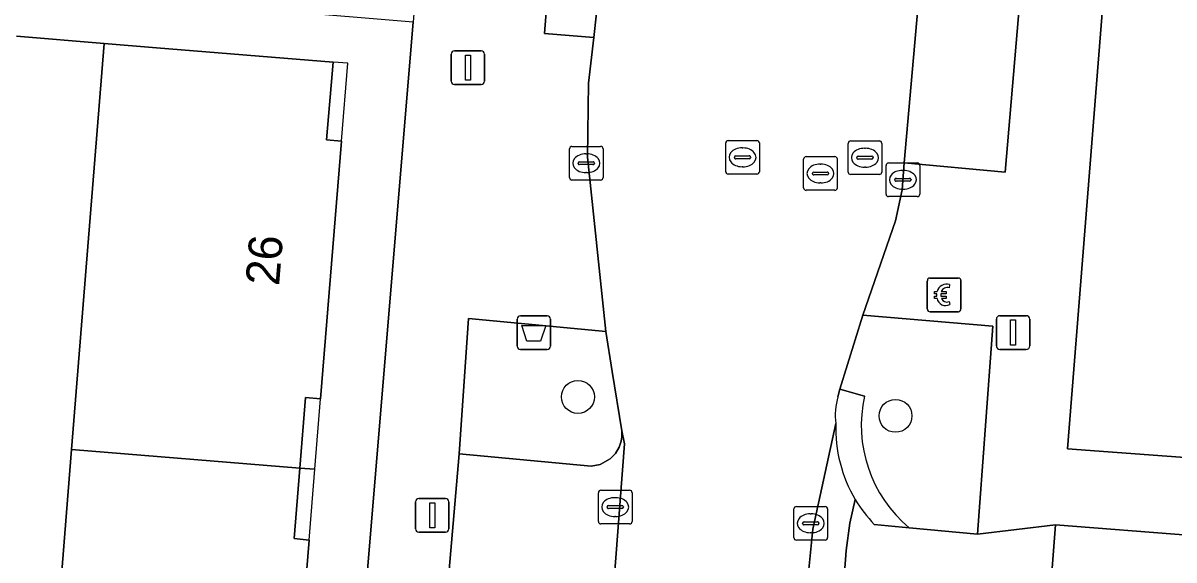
# Model space of a CAD drawing. Extents: x 159960 to 160866, y 382700 to 383354.
# Drawn here: x 160570.39 to 160604.59, y 383220.3 to 383236.25 of the extents above; entities that cross this region are included whole.
import ezdxf

# ---------------------------------------------------------------- set-up
doc = ezdxf.new("R2010")
doc.units = 0
for name, color, linetype in [('IMGEO_Afvalbak', 7, 'Continuous'), ('IMGEO_Betaalautomaat', 7, 'Continuous'), ('IMGEO_Boom', 7, 'Continuous'), ('IMGEO_Erf', 7, 'Continuous'), ('IMGEO_Groenvoorziening', 7, 'Continuous'), ('IMGEO_Kolk', 7, 'Continuous'), ('IMGEO_Lichtmast', 7, 'Continuous'), ('IMGEO_Pand', 7, 'Continuous'), ('IMGEO_Pand_nummerreeks', 7, 'Continuous'), ('IMGEO_Pand_overbouw', 7, 'Continuous'), ('IMGEO_Parkeervlak_open', 7, 'Continuous'), ('IMGEO_Rijbaan_lokaal_open', 7, 'Continuous'), ('IMGEO_Rioolput', 7, 'Continuous'), ('IMGEO_Voetpad_open', 7, 'Continuous')]:
    doc.layers.add(name, color=color, linetype=linetype)

msp = doc.modelspace()

# ---------------------------------------------------------------- linework, layer by layer
at = {"layer": 'IMGEO_Afvalbak'}
for p, q in [((160585.07, 383226.656), (160585.07, 383227.456)), ((160585.07, 383227.456), (160585.07, 383226.656)), ((160585.17, 383227.556), (160585.96, 383227.556)), ((160585.96, 383227.556), (160585.17, 383227.556)), ((160586.06, 383227.456), (160586.06, 383226.656)), ((160586.06, 383226.656), (160586.06, 383227.456)), ((160585.96, 383226.556), (160585.17, 383226.556)), ((160585.17, 383226.556), (160585.96, 383226.556))]:
    msp.add_line(p, q, dxfattribs=at)
msp.add_lwpolyline([(160585.213, 383227.27), (160585.917, 383227.27), (160585.768, 383226.8), (160585.362, 383226.8), (160585.213, 383227.27)], dxfattribs=at)
for centre, start, end in [((160585.17, 383227.456), 90, 180), ((160585.17, 383227.456), 90, 180), ((160585.96, 383227.456), 0, 90), ((160585.96, 383227.456), 360, 90), ((160585.17, 383226.656), 180, 270), ((160585.17, 383226.656), 180, 270), ((160585.96, 383226.656), 270, 0), ((160585.96, 383226.656), 270, 0)]:
    msp.add_arc(centre, 0.1, start, end, dxfattribs=at)
at = {"layer": 'IMGEO_Betaalautomaat'}
for p, q in [((160597.334, 383228.676), (160598.175, 383228.676)), ((160598.175, 383228.676), (160597.334, 383228.676)), ((160597.259, 383227.752), (160597.259, 383228.593)), ((160597.259, 383228.593), (160597.259, 383227.752)), ((160597.921, 383228.481), (160597.904, 383228.381)), ((160598.258, 383228.602), (160598.258, 383227.761)), ((160598.258, 383227.761), (160598.258, 383228.602)), ((160597.542, 383228.14), (160597.542, 383228.208)), ((160597.663, 383228.208), (160597.663, 383228.14)), ((160597.908, 383227.975), (160597.93, 383227.888)), ((160598.184, 383227.677), (160597.343, 383227.677)), ((160597.343, 383227.677), (160598.184, 383227.677))]:
    msp.add_line(p, q, dxfattribs=at)
for points in [[(160597.542, 383228.208), (160597.473, 383228.208), (160597.473, 383228.277), (160597.552, 383228.277)], [(160597.547, 383228.071), (160597.473, 383228.071), (160597.473, 383228.14), (160597.542, 383228.14)], [(160597.674, 383228.277), (160597.821, 383228.277), (160597.821, 383228.208), (160597.663, 383228.208)], [(160597.663, 383228.14), (160597.821, 383228.14), (160597.821, 383228.071), (160597.677, 383228.071)]]:
    msp.add_lwpolyline(points, dxfattribs=at)
for centre, radius, start, end in [((160597.337, 383228.599), 0.0779, 92.4484, 184.2845), ((160597.337, 383228.599), 0.0779, 92.4484, 184.2845), ((160598.181, 383228.599), 0.0779, 2.4484, 94.2845), ((160598.181, 383228.599), 0.0779, 2.4484, 94.2845), ((160597.835, 383228.201), 0.293, 73.014, 165.0139), ((160597.841, 383228.214), 0.179, 69.3236, 159.5683), ((160597.808, 383228.126), 0.267, 191.8096, 297.0389), ((160597.841, 383228.141), 0.179, 202.7625, 291.8693), ((160597.337, 383227.755), 0.0779, 182.4484, 274.2845), ((160597.337, 383227.755), 0.0779, 182.4484, 274.2845), ((160598.181, 383227.755), 0.0779, 272.4484, 4.2845), ((160598.181, 383227.755), 0.0779, 272.4484, 4.2845)]:
    msp.add_arc(centre, radius, start, end, dxfattribs=at)
at = {"layer": 'IMGEO_Boom'}
for centre in [(160586.876, 383225.145), (160596.314, 383224.583)]:
    msp.add_circle(centre, 0.489, dxfattribs=at)
at = {"layer": 'IMGEO_Erf'}
msp.add_lwpolyline([(160570.88, 383211.735), (160571.829, 383223.583), (160572.795, 383235.644), (160570.19, 383235.856)], dxfattribs=at)
at = {"layer": 'IMGEO_Groenvoorziening'}
for points in [[(160597.806, 383246.082), (160596.574, 383232.097), (160599.57, 383231.818), (160600.681, 383244.836), (160599.578, 383246.145), (160598.257, 383246.234)], [(160599.21, 383227.248), (160595.34, 383227.573), (160594.663, 383225.372), (160595.391, 383225.17)], [(160596.722, 383221.26), (160598.751, 383221.072), (160599.21, 383227.248)]]:
    msp.add_lwpolyline(points, dxfattribs=at)
msp.add_lwpolyline([(160587.897, 383225.898), (160587.701, 383227.093), (160583.628, 383227.471), (160583.342, 383223.457), (160587.27, 383223.088), (160587.532, 383223.136), (160587.838, 383223.306), (160587.992, 383223.468), (160588.102, 383223.654), (160588.158, 383223.827), (160588.18, 383223.959), (160588.179, 383224.135)], close=True, dxfattribs=at)
msp.add_arc((160599.257, 383224.305), 3.962, 167.3846, 230.2135, dxfattribs=at)
at = {"layer": 'IMGEO_Kolk'}
for p, q in [((160586.624, 383231.661), (160586.624, 383232.513)), ((160586.699, 383232.587), (160587.551, 383232.587)), ((160587.625, 383232.513), (160587.625, 383231.661)), ((160586.883, 383232.081), (160586.883, 383232.093)), ((160586.926, 383232.13), (160587.324, 383232.13)), ((160587.112, 383232.367), (160587.137, 383232.367)), ((160587.367, 383232.093), (160587.367, 383232.081)), ((160596.108, 383232.095), (160596.96, 383232.095)), ((160587.321, 383232.044), (160586.923, 383232.044)), ((160587.135, 383231.807), (160587.11, 383231.807)), ((160596.033, 383231.169), (160596.033, 383232.021)), ((160596.521, 383231.875), (160596.546, 383231.875)), ((160597.034, 383232.021), (160597.034, 383231.169)), ((160587.551, 383231.587), (160586.699, 383231.587)), ((160596.292, 383231.589), (160596.292, 383231.601)), ((160596.73, 383231.552), (160596.332, 383231.552)), ((160596.335, 383231.638), (160596.733, 383231.638)), ((160596.776, 383231.601), (160596.776, 383231.589)), ((160596.96, 383231.095), (160596.108, 383231.095)), ((160596.544, 383231.315), (160596.519, 383231.315)), ((160587.484, 383221.447), (160587.484, 383222.299)), ((160587.559, 383222.373), (160588.411, 383222.373)), ((160587.972, 383222.153), (160587.997, 383222.153)), ((160588.485, 383222.299), (160588.485, 383221.447)), ((160587.743, 383221.867), (160587.743, 383221.879)), ((160588.181, 383221.83), (160587.783, 383221.83)), ((160587.786, 383221.916), (160588.184, 383221.916)), ((160588.227, 383221.879), (160588.227, 383221.867)), ((160593.293, 383220.965), (160593.293, 383221.817)), ((160593.368, 383221.891), (160594.22, 383221.891)), ((160594.294, 383221.817), (160594.294, 383220.965)), ((160587.995, 383221.593), (160587.97, 383221.593)), ((160593.781, 383221.671), (160593.806, 383221.671)), ((160588.411, 383221.373), (160587.559, 383221.373)), ((160593.552, 383221.385), (160593.552, 383221.397)), ((160593.99, 383221.348), (160593.592, 383221.348)), ((160593.595, 383221.434), (160593.993, 383221.434)), ((160594.036, 383221.397), (160594.036, 383221.385)), ((160594.22, 383220.891), (160593.368, 383220.891)), ((160593.804, 383221.111), (160593.779, 383221.111))]:
    msp.add_line(p, q, dxfattribs=at)
for points in [[(160586.624, 383231.661), (160586.624, 383232.513)], [(160586.699, 383232.587), (160587.551, 383232.587)], [(160587.625, 383232.513), (160587.625, 383231.661)], [(160596.108, 383232.095), (160596.96, 383232.095)], [(160596.033, 383231.169), (160596.033, 383232.021)], [(160597.034, 383232.021), (160597.034, 383231.169)], [(160587.551, 383231.587), (160586.699, 383231.587)], [(160596.96, 383231.095), (160596.108, 383231.095)], [(160587.484, 383221.447), (160587.484, 383222.299)], [(160587.559, 383222.373), (160588.411, 383222.373)], [(160588.485, 383222.299), (160588.485, 383221.447)], [(160593.293, 383220.965), (160593.293, 383221.817)], [(160593.368, 383221.891), (160594.22, 383221.891)], [(160594.294, 383221.817), (160594.294, 383220.965)], [(160588.411, 383221.373), (160587.559, 383221.373)], [(160594.22, 383220.891), (160593.368, 383220.891)]]:
    msp.add_lwpolyline(points, dxfattribs=at)
for centre, radius, start, end in [((160586.701, 383232.511), 0.0765, 91.552, 178.448), ((160586.701, 383232.511), 0.0765, 91.552, 178.448), ((160587.549, 383232.511), 0.0765, 1.552, 88.448), ((160587.549, 383232.511), 0.0765, 1.552, 88.448), ((160586.923, 383232.09), 0.0403, 85.8775, 175.7526), ((160586.92, 383232.08), 0.0366, 178.938, 274.7102), ((160587.324, 383232.087), 0.043, 264.8664, 352.4533), ((160587.328, 383232.092), 0.0386, 1.7309, 96.639), ((160596.11, 383232.019), 0.0765, 91.552, 178.448), ((160596.11, 383232.019), 0.0765, 91.552, 178.448), ((160596.958, 383232.019), 0.0765, 1.552, 88.448), ((160596.958, 383232.019), 0.0765, 1.552, 88.448), ((160586.701, 383231.663), 0.0765, 181.552, 268.448), ((160586.701, 383231.663), 0.0765, 181.552, 268.448), ((160587.549, 383231.663), 0.0765, 271.552, 358.448), ((160587.549, 383231.663), 0.0765, 271.552, 358.448), ((160596.332, 383231.598), 0.0403, 85.8775, 175.7526), ((160596.329, 383231.588), 0.0366, 178.938, 274.7102), ((160596.733, 383231.595), 0.043, 264.8664, 352.4533), ((160596.737, 383231.6), 0.0386, 1.7309, 96.639), ((160596.11, 383231.171), 0.0765, 181.552, 268.448), ((160596.11, 383231.171), 0.0765, 181.552, 268.448), ((160596.958, 383231.171), 0.0765, 271.552, 358.448), ((160596.958, 383231.171), 0.0765, 271.552, 358.448), ((160587.561, 383222.297), 0.0765, 91.552, 178.448), ((160587.561, 383222.297), 0.0765, 91.552, 178.448), ((160588.409, 383222.297), 0.0765, 1.552, 88.448), ((160588.409, 383222.297), 0.0765, 1.552, 88.448), ((160587.783, 383221.876), 0.0403, 85.8775, 175.7526), ((160587.78, 383221.866), 0.0366, 178.938, 274.7102), ((160588.184, 383221.873), 0.043, 264.8664, 352.4533), ((160588.188, 383221.878), 0.0386, 1.7309, 96.639), ((160593.37, 383221.815), 0.0765, 91.552, 178.448), ((160593.37, 383221.815), 0.0765, 91.552, 178.448), ((160594.218, 383221.815), 0.0765, 1.552, 88.448), ((160594.218, 383221.815), 0.0765, 1.552, 88.448), ((160587.561, 383221.449), 0.0765, 181.552, 268.448), ((160587.561, 383221.449), 0.0765, 181.552, 268.448), ((160588.409, 383221.449), 0.0765, 271.552, 358.448), ((160588.409, 383221.449), 0.0765, 271.552, 358.448), ((160593.592, 383221.394), 0.0403, 85.8775, 175.7526), ((160593.589, 383221.384), 0.0366, 178.938, 274.7102), ((160593.993, 383221.391), 0.043, 264.8664, 352.4533), ((160593.997, 383221.396), 0.0386, 1.7309, 96.639), ((160593.37, 383220.967), 0.0765, 181.552, 268.448), ((160593.37, 383220.967), 0.0765, 181.552, 268.448), ((160594.218, 383220.967), 0.0765, 271.552, 358.448), ((160594.218, 383220.967), 0.0765, 271.552, 358.448)]:
    msp.add_arc(centre, radius, start, end, dxfattribs=at)
for centre, major_axis, ratio, start_param, end_param in [((160587.111, 383232.087), (-0.387, 0.002), 0.722429, 4.712389, 7.853982), ((160587.136, 383232.087), (-0.39, 0.002), 0.717154, 1.570796, 4.712389), ((160596.52, 383231.595), (-0.387, 0.002), 0.722429, 4.712389, 7.853982), ((160596.545, 383231.595), (-0.39, 0.002), 0.717154, 1.570796, 4.712389), ((160587.971, 383221.873), (-0.387, 0.002), 0.722429, 4.712389, 7.853982), ((160587.996, 383221.873), (-0.39, 0.002), 0.717154, 1.570796, 4.712389), ((160593.78, 383221.391), (-0.387, 0.002), 0.722429, 4.712389, 7.853982), ((160593.805, 383221.391), (-0.39, 0.002), 0.717154, 1.570796, 4.712389)]:
    msp.add_ellipse(centre, major_axis=major_axis, ratio=ratio, start_param=start_param, end_param=end_param, dxfattribs=at)
at = {"layer": 'IMGEO_Lichtmast'}
for p, q in [((160583.111, 383234.525), (160583.111, 383235.325)), ((160583.111, 383235.325), (160583.111, 383234.525)), ((160583.211, 383235.425), (160584.001, 383235.425)), ((160584.001, 383235.425), (160583.211, 383235.425)), ((160584.101, 383235.325), (160584.101, 383234.525)), ((160584.101, 383234.525), (160584.101, 383235.325)), ((160584.001, 383234.425), (160583.211, 383234.425)), ((160583.211, 383234.425), (160584.001, 383234.425)), ((160599.311, 383226.658), (160599.311, 383227.458)), ((160599.311, 383227.458), (160599.311, 383226.658)), ((160599.411, 383227.558), (160600.201, 383227.558)), ((160600.201, 383227.558), (160599.411, 383227.558)), ((160600.301, 383227.458), (160600.301, 383226.658)), ((160600.301, 383226.658), (160600.301, 383227.458)), ((160600.201, 383226.558), (160599.411, 383226.558)), ((160599.411, 383226.558), (160600.201, 383226.558)), ((160582.05, 383221.229), (160582.05, 383222.029)), ((160582.05, 383222.029), (160582.05, 383221.229)), ((160582.15, 383222.129), (160582.94, 383222.129)), ((160582.94, 383222.129), (160582.15, 383222.129)), ((160583.04, 383222.029), (160583.04, 383221.229)), ((160583.04, 383221.229), (160583.04, 383222.029)), ((160582.94, 383221.129), (160582.15, 383221.129)), ((160582.15, 383221.129), (160582.94, 383221.129))]:
    msp.add_line(p, q, dxfattribs=at)
for points in [[(160583.531, 383235.3), (160583.681, 383235.3), (160583.681, 383234.55), (160583.531, 383234.55), (160583.531, 383235.3)], [(160599.731, 383227.433), (160599.881, 383227.433), (160599.881, 383226.683), (160599.731, 383226.683), (160599.731, 383227.433)], [(160582.47, 383222.004), (160582.62, 383222.004), (160582.62, 383221.254), (160582.47, 383221.254), (160582.47, 383222.004)]]:
    msp.add_lwpolyline(points, dxfattribs=at)
for centre, start, end in [((160583.211, 383235.325), 90, 180), ((160583.211, 383235.325), 90, 180), ((160584.001, 383235.325), 0, 90), ((160584.001, 383235.325), 360, 90), ((160583.211, 383234.525), 180, 270), ((160583.211, 383234.525), 180, 270), ((160584.001, 383234.525), 270, 0), ((160584.001, 383234.525), 270, 0), ((160599.411, 383227.458), 90, 180), ((160599.411, 383227.458), 90, 180), ((160600.201, 383227.458), 0, 90), ((160600.201, 383227.458), 360, 90), ((160599.411, 383226.658), 180, 270), ((160599.411, 383226.658), 180, 270), ((160600.201, 383226.658), 270, 0), ((160600.201, 383226.658), 270, 0), ((160582.15, 383222.029), 90, 180), ((160582.15, 383222.029), 90, 180), ((160582.94, 383222.029), 0, 90), ((160582.94, 383222.029), 360, 90), ((160582.15, 383221.229), 180, 270), ((160582.15, 383221.229), 180, 270), ((160582.94, 383221.229), 270, 0), ((160582.94, 383221.229), 270, 0)]:
    msp.add_arc(centre, 0.1, start, end, dxfattribs=at)
at = {"layer": 'IMGEO_Pand'}
for points in [[(160579.849, 383232.745), (160579.407, 383232.783), (160579.597, 383235.091), (160574.348, 383235.518), (160572.795, 383235.644), (160571.829, 383223.583), (160578.614, 383223.032), (160578.784, 383225.124), (160579.226, 383225.088)], [(160578.885, 383220.895), (160578.444, 383220.94), (160578.614, 383223.032), (160571.829, 383223.583), (160570.88, 383211.735), (160577.649, 383211.182), (160577.82, 383213.274), (160578.262, 383213.238)]]:
    msp.add_lwpolyline(points, close=True, dxfattribs=at)
at = {"layer": 'IMGEO_Pand_overbouw'}
for points in [[(160579.849, 383232.745), (160580.036, 383235.055), (160579.597, 383235.091), (160579.407, 383232.783)], [(160578.614, 383223.032), (160579.056, 383222.996), (160579.226, 383225.088), (160578.784, 383225.124)], [(160579.056, 383222.996), (160578.614, 383223.032), (160578.444, 383220.94), (160578.885, 383220.895)]]:
    msp.add_lwpolyline(points, close=True, dxfattribs=at)
at = {"layer": 'IMGEO_Parkeervlak_open'}
msp.add_lwpolyline([(160608.369, 383248.077), (160603.401, 383248.519), (160601.421, 383223.602), (160605.848, 383223.278), (160606.188, 383223.138)], close=True, dxfattribs=at)
msp.add_lwpolyline([(160586.43, 383201.221), (160587.803, 383217.766), (160588.259, 383223.756), (160588.179, 383224.135), (160588.18, 383223.959), (160588.158, 383223.827), (160588.102, 383223.654), (160587.992, 383223.468), (160587.838, 383223.306), (160587.532, 383223.136), (160587.27, 383223.088), (160583.342, 383223.457), (160582.317, 383211.506), (160586.13, 383211.144)], dxfattribs=at)
at = {"layer": 'IMGEO_Rijbaan_lokaal_open'}
for points in [[(160591.289, 383283.589), (160591.194, 383282.474), (160591.107, 383281.066), (160590.749, 383275.275), (160590.291, 383269.602), (160590.279, 383269.46), (160589.799, 383263.517), (160589.714, 383262.461), (160589.652, 383261.774), (160589.508, 383260.177), (160588.952, 383254.011), (160588.498, 383248.477), (160588.496, 383248.453), (160587.783, 383240.496), (160587.421, 383236.457), (160587.346, 383235.819), (160587.185, 383234.463), (160587.161, 383232.265), (160587.701, 383227.093), (160587.897, 383225.898), (160588.179, 383224.135), (160588.259, 383223.756), (160587.803, 383217.766)], [(160594.602, 383225.152), (160594.663, 383225.372), (160595.34, 383227.573), (160596.313, 383230.372), (160596.51, 383231.3), (160596.574, 383232.097), (160597.806, 383246.082), (160598.904, 383258.469), (160598.968, 383259.204), (160599.116, 383260.897), (160599.356, 383263.646)], [(160593.259, 383215.278), (160593.858, 383221.217), (160594.539, 383224.354)], [(160605.124, 383221.033), (160601.07, 383221.342), (160600.599, 383215.308), (160605.417, 383214.921), (160615.688, 383214.097), (160616.173, 383220.1), (160612.857, 383220.394)]]:
    msp.add_lwpolyline(points, dxfattribs=at)
msp.add_arc((160596.528, 383224.598), 2.004, 163.9648, 187.0072, dxfattribs=at)
at = {"layer": 'IMGEO_Rioolput'}
for p, q in [((160591.341, 383232.762), (160592.193, 383232.762)), ((160594.981, 383232.751), (160595.833, 383232.751)), ((160591.266, 383231.836), (160591.266, 383232.688)), ((160591.754, 383232.542), (160591.779, 383232.542)), ((160592.267, 383232.688), (160592.267, 383231.836)), ((160594.906, 383231.825), (160594.906, 383232.677)), ((160595.394, 383232.531), (160595.419, 383232.531)), ((160595.907, 383232.677), (160595.907, 383231.825)), ((160591.525, 383232.256), (160591.525, 383232.268)), ((160591.963, 383232.219), (160591.565, 383232.219)), ((160591.568, 383232.305), (160591.966, 383232.305)), ((160592.009, 383232.268), (160592.009, 383232.256)), ((160593.583, 383231.356), (160593.583, 383232.208)), ((160593.658, 383232.282), (160594.51, 383232.282)), ((160594.584, 383232.208), (160594.584, 383231.356)), ((160595.165, 383232.245), (160595.165, 383232.257)), ((160595.603, 383232.208), (160595.205, 383232.208)), ((160595.208, 383232.294), (160595.606, 383232.294)), ((160595.649, 383232.257), (160595.649, 383232.245)), ((160592.193, 383231.762), (160591.341, 383231.762)), ((160591.777, 383231.982), (160591.752, 383231.982)), ((160593.842, 383231.776), (160593.842, 383231.788)), ((160594.28, 383231.739), (160593.882, 383231.739)), ((160593.885, 383231.825), (160594.283, 383231.825)), ((160594.071, 383232.062), (160594.096, 383232.062)), ((160594.326, 383231.788), (160594.326, 383231.776)), ((160595.833, 383231.751), (160594.981, 383231.751)), ((160595.417, 383231.971), (160595.392, 383231.971)), ((160594.094, 383231.502), (160594.069, 383231.502)), ((160594.51, 383231.282), (160593.658, 383231.282))]:
    msp.add_line(p, q, dxfattribs=at)
for points in [[(160591.341, 383232.762), (160592.193, 383232.762)], [(160594.981, 383232.751), (160595.833, 383232.751)], [(160591.266, 383231.836), (160591.266, 383232.688)], [(160592.267, 383232.688), (160592.267, 383231.836)], [(160594.906, 383231.825), (160594.906, 383232.677)], [(160595.907, 383232.677), (160595.907, 383231.825)], [(160593.583, 383231.356), (160593.583, 383232.208)], [(160593.658, 383232.282), (160594.51, 383232.282)], [(160594.584, 383232.208), (160594.584, 383231.356)], [(160592.193, 383231.762), (160591.341, 383231.762)], [(160595.833, 383231.751), (160594.981, 383231.751)], [(160594.51, 383231.282), (160593.658, 383231.282)]]:
    msp.add_lwpolyline(points, dxfattribs=at)
for centre, radius, start, end in [((160591.343, 383232.686), 0.0765, 91.552, 178.448), ((160591.343, 383232.686), 0.0765, 91.552, 178.448), ((160592.191, 383232.686), 0.0765, 1.552, 88.448), ((160592.191, 383232.686), 0.0765, 1.552, 88.448), ((160594.983, 383232.675), 0.0765, 91.552, 178.448), ((160594.983, 383232.675), 0.0765, 91.552, 178.448), ((160595.831, 383232.675), 0.0765, 1.552, 88.448), ((160595.831, 383232.675), 0.0765, 1.552, 88.448), ((160591.565, 383232.265), 0.0403, 85.8775, 175.7526), ((160591.562, 383232.255), 0.0366, 178.938, 274.7102), ((160591.966, 383232.262), 0.043, 264.8664, 352.4533), ((160591.97, 383232.267), 0.0386, 1.7309, 96.639), ((160593.66, 383232.206), 0.0765, 91.552, 178.448), ((160593.66, 383232.206), 0.0765, 91.552, 178.448), ((160594.508, 383232.206), 0.0765, 1.552, 88.448), ((160594.508, 383232.206), 0.0765, 1.552, 88.448), ((160595.205, 383232.254), 0.0403, 85.8775, 175.7526), ((160595.202, 383232.244), 0.0366, 178.938, 274.7102), ((160595.606, 383232.251), 0.043, 264.8664, 352.4533), ((160595.61, 383232.256), 0.0386, 1.7309, 96.639), ((160591.343, 383231.838), 0.0765, 181.552, 268.448), ((160591.343, 383231.838), 0.0765, 181.552, 268.448), ((160592.191, 383231.838), 0.0765, 271.552, 358.448), ((160592.191, 383231.838), 0.0765, 271.552, 358.448), ((160593.882, 383231.785), 0.0403, 85.8775, 175.7526), ((160593.879, 383231.775), 0.0366, 178.938, 274.7102), ((160594.283, 383231.782), 0.043, 264.8664, 352.4533), ((160594.287, 383231.787), 0.0386, 1.7309, 96.639), ((160594.983, 383231.827), 0.0765, 181.552, 268.448), ((160594.983, 383231.827), 0.0765, 181.552, 268.448), ((160595.831, 383231.827), 0.0765, 271.552, 358.448), ((160595.831, 383231.827), 0.0765, 271.552, 358.448), ((160593.66, 383231.358), 0.0765, 181.552, 268.448), ((160593.66, 383231.358), 0.0765, 181.552, 268.448), ((160594.508, 383231.358), 0.0765, 271.552, 358.448), ((160594.508, 383231.358), 0.0765, 271.552, 358.448)]:
    msp.add_arc(centre, radius, start, end, dxfattribs=at)
for centre, major_axis, ratio, start_param, end_param in [((160591.753, 383232.262), (-0.387, 0.002), 0.722429, 4.712389, 7.853982), ((160591.778, 383232.262), (-0.39, 0.002), 0.717154, 1.570796, 4.712389), ((160595.393, 383232.251), (-0.387, 0.002), 0.722429, 4.712389, 7.853982), ((160595.418, 383232.251), (-0.39, 0.002), 0.717154, 1.570796, 4.712389), ((160594.07, 383231.782), (-0.387, 0.002), 0.722429, 4.712389, 7.853982), ((160594.095, 383231.782), (-0.39, 0.002), 0.717154, 1.570796, 4.712389)]:
    msp.add_ellipse(centre, major_axis=major_axis, ratio=ratio, start_param=start_param, end_param=end_param, dxfattribs=at)
at = {"layer": 'IMGEO_Voetpad_open'}
for points in [[(160590.01, 383292.529), (160586.429, 383292.981), (160585.452, 383280.608), (160585.404, 383279.996), (160586.784, 383279.877), (160585.9, 383269.316), (160584.569, 383269.446), (160583.022, 383249.676), (160582.981, 383249.253), (160582.88, 383247.781), (160582.344, 383240.936), (160581.98, 383236.274), (160579.082, 383201.597), (160578.819, 383198.623), (160581.011, 383197.801), (160581.574, 383202.42), (160582.177, 383209.489), (160582.317, 383211.506), (160583.342, 383223.457), (160583.628, 383227.471), (160587.701, 383227.093), (160587.161, 383232.265)], [(160607.156, 383284.378), (160603.846, 383285.107), (160602.685, 383283.223), (160602.324, 383282.29), (160602.304, 383282.068), (160603.919, 383281.948), (160603.504, 383277.414), (160603.251, 383275.145), (160602.112, 383260.689), (160599.116, 383260.897), (160598.968, 383259.204), (160601.978, 383258.994), (160600.613, 383257.967), (160599.578, 383246.145), (160600.681, 383244.836), (160599.57, 383231.818), (160596.574, 383232.097), (160596.51, 383231.3), (160596.313, 383230.372), (160595.34, 383227.573), (160599.21, 383227.248), (160598.751, 383221.072), (160601.07, 383221.342), (160605.124, 383221.033)], [(160606.188, 383223.138), (160605.848, 383223.278), (160601.421, 383223.602), (160603.401, 383248.519), (160603.366, 383250.517), (160604.527, 383264.265), (160606.829, 383269.839)], [(160587.161, 383232.265), (160587.185, 383234.463), (160587.346, 383235.819), (160585.886, 383235.943), (160586.253, 383240.615), (160584.847, 383240.724), (160585.463, 383248.695), (160586.496, 383248.621), (160587.457, 383260.35), (160589.508, 383260.177), (160589.652, 383261.774), (160589.033, 383261.825), (160586.539, 383262.032), (160586.787, 383264.751), (160588.145, 383264.618), (160588.441, 383268.586), (160589.074, 383268.562)], [(160507.543, 383203.899), (160532.407, 383201.802), (160543.672, 383200.881), (160554.232, 383199.98), (160566.784, 383199.039), (160566.841, 383199.647), (160578.819, 383198.623), (160579.082, 383201.597), (160581.98, 383236.274), (160570.304, 383237.257), (160570.385, 383238.185), (160570.07, 383238.212), (160565.614, 383238.538), (160510.942, 383242.971)], [(160570.19, 383235.856), (160572.795, 383235.644), (160574.348, 383235.518), (160579.597, 383235.091), (160579.407, 383232.783), (160579.849, 383232.745), (160579.226, 383225.088), (160578.784, 383225.124), (160578.614, 383223.032), (160578.444, 383220.94), (160578.885, 383220.895), (160578.262, 383213.238)], [(160595.391, 383225.17), (160594.663, 383225.372), (160594.602, 383225.152)], [(160594.539, 383224.354), (160593.858, 383221.217), (160593.259, 383215.278), (160594.443, 383215.171), (160594.846, 383220.587)], [(160595.116, 383222.101), (160594.96, 383221.4), (160594.846, 383220.587), (160594.443, 383215.171), (160593.259, 383215.278), (160593.138, 383213.838)], [(160594.846, 383220.587), (160594.96, 383221.4), (160595.116, 383222.101)], [(160601.07, 383221.342), (160598.751, 383221.072), (160596.722, 383221.26), (160595.684, 383221.356)], [(160595.684, 383221.356), (160596.722, 383221.26)], [(160600.599, 383215.308), (160601.07, 383221.342)]]:
    msp.add_lwpolyline(points, dxfattribs=at)
msp.add_lwpolyline([(160587.783, 383240.496), (160586.253, 383240.615), (160585.886, 383235.943), (160587.346, 383235.819), (160587.421, 383236.457)], close=True, dxfattribs=at)
for centre, radius, start, end in [((160596.528, 383224.598), 2.004, 163.9648, 187.0072), ((160599.257, 383224.305), 3.962, 167.3846, 230.2135), ((160598.645, 383224.205), 4.109, 177.9258, 210.804), ((160598.645, 383224.205), 4.109, 177.9258, 210.804), ((160598.656, 383224.211), 4.122, 210.7968, 223.8482), ((160598.656, 383224.211), 4.122, 210.7968, 223.8482)]:
    msp.add_arc(centre, radius, start, end, dxfattribs=at)

# ---------------------------------------------------------------- texts
at = {"layer": 'IMGEO_Pand_nummerreeks'}
msp.add_text('26', height=1, rotation=85.3478, dxfattribs=at).set_placement((160577.993, 383228.428))

doc.saveas('drawing.dxf')
